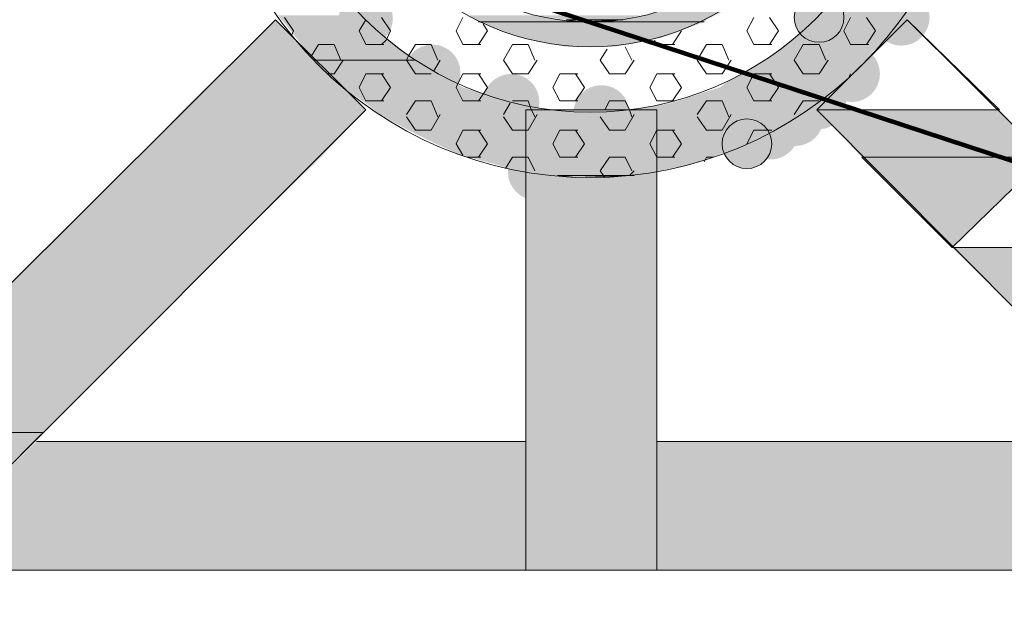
# Model space of a CAD drawing. Extents: x 3940905 to 4145695, y 925352 to 1109797.
# Tile 1019 of 1056: x 4066640 to 4066862, y 1099594 to 1099726. Entities that reach past the tile are written whole.
import ezdxf

# ---------------------------------------------------------------- set-up
doc = ezdxf.new("R2010")
doc.units = 0
doc.header["$LTSCALE"] = 750
doc.header["$MEASUREMENT"] = 0
doc.linetypes.add('DASHED', pattern=[0.75, 0.5, -0.25])
doc.layers.add('CKD Equipments', color=252, linetype='CONTINUOUS', lineweight=0)
doc.layers.add('CKD-Hood', color=1, linetype='CONTINUOUS')

msp = doc.modelspace()

# ---------------------------------------------------------------- hatches: boundary and pattern name
at = {"layer": 'CKD Equipments', "true_color": 0x808080}
h = msp.add_hatch(color=8, dxfattribs=at)
edge = h.paths.add_edge_path(flags=16)
edge.add_arc((4066718.29, 1099726.54), 6.11, 0, 360)
h = msp.add_hatch(color=8, dxfattribs=at)
edge = h.paths.add_edge_path(flags=16)
edge.add_arc((4066820.56, 1099726.79), 5.6, 0, 360)
h = msp.add_hatch(color=8, dxfattribs=at)
h.paths.add_polyline_path([(4066837.35, 1099724.25), (4066825.65, 1099732.9), (4066843.45, 1099732.9)])
h.paths.add_polyline_path([(4066818.01, 1099724.25), (4066837.35, 1099724.25), (4066825.65, 1099732.9)])
h = msp.add_hatch(color=8, dxfattribs=at)
edge = h.paths.add_edge_path(flags=16)
edge.add_arc((4066839.13, 1099726.79), 6.36, 0, 360)
h = msp.add_hatch(color=8, dxfattribs=at)
h.paths.add_polyline_path([(4066795.12, 1099726.28), (4066785.96, 1099728.32), (4066799.19, 1099728.32)])
h.paths.add_polyline_path([(4066776.29, 1099726.28), (4066795.12, 1099726.28), (4066785.96, 1099728.32)])
at = {"layer": 'CKD Equipments', "true_color": 0xff0000}
h = msp.add_hatch(color=1, dxfattribs=at)
h.paths.add_polyline_path([(4066718.29, 1099705.93), (4066677.07, 1099705.93), (4066697.93, 1099726.28)])
h.paths.add_polyline_path([(4066666.9, 1099695.25), (4066718.29, 1099705.93), (4066677.07, 1099705.93)])
h.paths.add_polyline_path([(4066708.11, 1099695.25), (4066666.9, 1099695.25), (4066718.29, 1099705.93)])
at = {"layer": 'CKD Equipments', "true_color": 0x808080}
h = msp.add_hatch(color=8, dxfattribs=at)
h.paths.add_polyline_path([(4066720.32, 1099724.25), (4066698.44, 1099727.3), (4066717.27, 1099727.3)])
h.paths.add_polyline_path([(4066700.99, 1099724.25), (4066720.32, 1099724.25), (4066698.44, 1099727.3)])
h = msp.add_hatch(color=8, dxfattribs=at)
h.paths.add_polyline_path([(4066765.61, 1099725.78), (4066741.69, 1099727.3), (4066756.96, 1099727.3)])
h.paths.add_polyline_path([(4066743.73, 1099725.78), (4066765.61, 1099725.78), (4066741.69, 1099727.3)])
h = msp.add_hatch(color=8, dxfattribs=at)
h.paths.add_polyline_path([(4066784.94, 1099722.21), (4066743.73, 1099725.78), (4066794.61, 1099725.78)])
h.paths.add_polyline_path([(4066753.39, 1099722.21), (4066784.94, 1099722.21), (4066743.73, 1099725.78)])
h = msp.add_hatch(color=8, dxfattribs=at)
h.paths.add_polyline_path([(4066776.29, 1099726.28), (4066756.96, 1099727.3), (4066780.36, 1099727.3)])
h.paths.add_polyline_path([(4066763.57, 1099726.28), (4066776.29, 1099726.28), (4066756.96, 1099727.3)])
h = msp.add_hatch(color=8, dxfattribs=at)
h.paths.add_polyline_path([(4066794.61, 1099725.78), (4066776.29, 1099726.28), (4066795.12, 1099726.28)])
h.paths.add_polyline_path([(4066769.17, 1099725.78), (4066794.61, 1099725.78), (4066776.29, 1099726.28)])
h = msp.add_hatch(color=8, dxfattribs=at)
h.paths.add_polyline_path([(4066729.48, 1099717.13), (4066700.99, 1099724.25), (4066720.32, 1099724.25)])
h.paths.add_polyline_path([(4066706.58, 1099717.13), (4066729.48, 1099717.13), (4066700.99, 1099724.25)])
h = msp.add_hatch(color=8, dxfattribs=at)
h.paths.add_polyline_path([(4066835.82, 1099722.21), (4066818.01, 1099724.25), (4066837.35, 1099724.25)])
h.paths.add_polyline_path([(4066814.96, 1099722.21), (4066835.82, 1099722.21), (4066818.01, 1099724.25)])
h = msp.add_hatch(color=8, dxfattribs=at)
h.paths.add_polyline_path([(4066774.26, 1099720.18), (4066753.39, 1099722.21), (4066784.94, 1099722.21)])
h.paths.add_polyline_path([(4066763.57, 1099720.18), (4066774.26, 1099720.18), (4066753.39, 1099722.21)])
h = msp.add_hatch(color=8, dxfattribs=at)
h.paths.add_polyline_path([(4066830.73, 1099717.13), (4066814.96, 1099722.21), (4066835.82, 1099722.21)])
h.paths.add_polyline_path([(4066808.35, 1099717.13), (4066830.73, 1099717.13), (4066814.96, 1099722.21)])
h = msp.add_hatch(color=8, dxfattribs=at)
edge = h.paths.add_edge_path(flags=16)
edge.add_arc((4066733.3, 1099714.33), 6.35, 0, 360)
h = msp.add_hatch(color=8, dxfattribs=at)
edge = h.paths.add_edge_path(flags=16)
edge.add_arc((4066827.93, 1099714.07), 6.36, 0, 360)
h = msp.add_hatch(color=8, dxfattribs=at)
h.paths.add_polyline_path([(4066740.16, 1099711.02), (4066707.09, 1099717.13), (4066729.48, 1099717.13)])
h.paths.add_polyline_path([(4066713.2, 1099711.02), (4066740.16, 1099711.02), (4066707.09, 1099717.13)])
h = msp.add_hatch(color=8, dxfattribs=at)
h.paths.add_polyline_path([(4066826.66, 1099712.55), (4066808.35, 1099717.13), (4066830.73, 1099717.13)])
h.paths.add_polyline_path([(4066800.2, 1099712.55), (4066826.66, 1099712.55), (4066808.35, 1099717.13)])
h = msp.add_hatch(color=8, dxfattribs=at)
edge = h.paths.add_edge_path(flags=16)
edge.add_arc((4066751.1, 1099707.71), 6.35, 0, 360)
h = msp.add_hatch(color=8, dxfattribs=at)
h.paths.add_polyline_path([(4066825.14, 1099711.02), (4066800.2, 1099712.55), (4066826.66, 1099712.55)])
h.paths.add_polyline_path([(4066798.17, 1099711.02), (4066825.14, 1099711.02), (4066800.2, 1099712.55)])
h = msp.add_hatch(color=8, dxfattribs=at)
edge = h.paths.add_edge_path(flags=16)
edge.add_arc((4066820.56, 1099707.71), 6.11, 0, 360)
h = msp.add_hatch(color=8, dxfattribs=at)
h.paths.add_polyline_path([(4066748.81, 1099708.48), (4066713.2, 1099711.02), (4066740.16, 1099711.02)])
h.paths.add_polyline_path([(4066716.76, 1099708.48), (4066748.81, 1099708.48), (4066713.2, 1099711.02)])
h = msp.add_hatch(color=8, dxfattribs=at)
edge = h.paths.add_edge_path(flags=16)
edge.add_arc((4066771.46, 1099705.17), 6.35, 0, 360)
h = msp.add_hatch(color=8, dxfattribs=at)
h.paths.add_polyline_path([(4066820.05, 1099707.46), (4066798.17, 1099711.02), (4066825.14, 1099711.02)])
h.paths.add_polyline_path([(4066786.98, 1099707.46), (4066820.05, 1099707.46), (4066798.17, 1099711.02)])
h = msp.add_hatch(color=8, dxfattribs=at)
edge = h.paths.add_edge_path(flags=16)
edge.add_arc((4066815.21, 1099704.15), 6.35, 0, 360)
h = msp.add_hatch(color=8, dxfattribs=at)
h.paths.add_polyline_path([(4066751.36, 1099707.46), (4066716.76, 1099708.48), (4066748.81, 1099708.48)])
h.paths.add_polyline_path([(4066718.29, 1099707.46), (4066751.36, 1099707.46), (4066716.76, 1099708.48)])
h = msp.add_hatch(color=8, dxfattribs=at)
h.paths.add_polyline_path([(4066763.06, 1099705.42), (4066718.29, 1099707.46), (4066751.36, 1099707.46)])
h.paths.add_polyline_path([(4066720.83, 1099705.42), (4066763.06, 1099705.42), (4066718.29, 1099707.46)])
at = {"layer": 'CKD Equipments', "true_color": 0xff0000}
h = msp.add_hatch(color=1, dxfattribs=at)
h.paths.add_polyline_path([(4066754.41, 1099654.03), (4066783.92, 1099705.93), (4066754.41, 1099705.93)])
h.paths.add_polyline_path([(4066783.92, 1099654.03), (4066754.41, 1099654.03), (4066783.92, 1099705.93)])
at = {"layer": 'CKD Equipments', "true_color": 0x808080}
h = msp.add_hatch(color=8, dxfattribs=at)
h.paths.add_polyline_path([(4066817.5, 1099705.42), (4066786.98, 1099707.46), (4066820.05, 1099707.46)])
h.paths.add_polyline_path([(4066775.27, 1099705.42), (4066817.5, 1099705.42), (4066786.98, 1099707.46)])
h = msp.add_hatch(color=8, dxfattribs=at)
edge = h.paths.add_edge_path(flags=16)
edge.add_arc((4066809.62, 1099701.1), 6.35, 0, 360)
at = {"layer": 'CKD Equipments', "true_color": 0xff0000}
h = msp.add_hatch(color=1, dxfattribs=at)
h.paths.add_polyline_path([(4066830.22, 1099695.25), (4066861.26, 1099705.93), (4066820.05, 1099705.93)])
h.paths.add_polyline_path([(4066871.44, 1099695.25), (4066830.22, 1099695.25), (4066861.26, 1099705.93)])
at = {"layer": 'CKD Equipments', "true_color": 0x808080}
h = msp.add_hatch(color=8, dxfattribs=at)
h.paths.add_polyline_path([(4066815.98, 1099704.4), (4066720.83, 1099705.42), (4066817.5, 1099705.42)])
h.paths.add_polyline_path([(4066722.36, 1099704.4), (4066815.98, 1099704.4), (4066720.83, 1099705.42)])
h = msp.add_hatch(color=8, dxfattribs=at)
h.paths.add_polyline_path([(4066809.87, 1099701.35), (4066722.36, 1099704.4), (4066815.98, 1099704.4)])
h.paths.add_polyline_path([(4066727.95, 1099701.35), (4066809.87, 1099701.35), (4066722.36, 1099704.4)])
h = msp.add_hatch(color=8, dxfattribs=at)
edge = h.paths.add_edge_path(flags=16)
edge.add_arc((4066804.28, 1099698.3), 5.6, 0, 360)
h = msp.add_hatch(color=8, dxfattribs=at)
h.paths.add_polyline_path([(4066804.28, 1099698.3), (4066727.95, 1099701.35), (4066809.87, 1099701.35)])
h.paths.add_polyline_path([(4066734.06, 1099698.3), (4066804.28, 1099698.3), (4066727.95, 1099701.35)])
h = msp.add_hatch(color=8, dxfattribs=at)
h.paths.add_polyline_path([(4066797.66, 1099695.76), (4066734.06, 1099698.3), (4066804.28, 1099698.3)])
h.paths.add_polyline_path([(4066739.66, 1099695.76), (4066797.66, 1099695.76), (4066734.06, 1099698.3)])
h = msp.add_hatch(color=8, dxfattribs=at)
edge = h.paths.add_edge_path(flags=16)
edge.add_arc((4066756.7, 1099691.94), 6.35, 0, 360)
h = msp.add_hatch(color=8, dxfattribs=at)
h.paths.add_polyline_path([(4066687.25, 1099674.89), (4066646.03, 1099674.89), (4066666.9, 1099695.25)])
h.paths.add_polyline_path([(4066604.31, 1099633.17), (4066687.25, 1099674.89), (4066646.03, 1099674.89)])
h.paths.add_polyline_path([(4066645.53, 1099633.17), (4066604.31, 1099633.17), (4066687.25, 1099674.89)])
at = {"layer": 'CKD Equipments', "true_color": 0xff0000}
h = msp.add_hatch(color=1, dxfattribs=at)
h.paths.add_polyline_path([(4066687.25, 1099674.89), (4066708.11, 1099695.25), (4066666.9, 1099695.25)])
h.paths.add_polyline_path([(4066708.11, 1099695.25), (4066687.25, 1099674.89)], flags=16)
at = {"layer": 'CKD Equipments', "true_color": 0x808080}
h = msp.add_hatch(color=8, dxfattribs=at)
h.paths.add_polyline_path([(4066792.06, 1099693.72), (4066739.66, 1099695.76), (4066797.66, 1099695.76)])
h.paths.add_polyline_path([(4066747.29, 1099693.72), (4066792.06, 1099693.72), (4066739.66, 1099695.76)])
h = msp.add_hatch(color=8, dxfattribs=at)
h.paths.add_polyline_path([(4066784.43, 1099692.19), (4066747.29, 1099693.72), (4066792.06, 1099693.72)])
h.paths.add_polyline_path([(4066752.38, 1099692.19), (4066784.43, 1099692.19), (4066747.29, 1099693.72)])
h = msp.add_hatch(color=8, dxfattribs=at)
h.paths.add_polyline_path([(4066778.83, 1099691.18), (4066752.38, 1099692.19), (4066784.43, 1099692.19)])
h.paths.add_polyline_path([(4066761.53, 1099691.18), (4066778.83, 1099691.18), (4066752.38, 1099692.19)])
h = msp.add_hatch(color=8, dxfattribs=at)
h.paths.add_polyline_path([(4066892.81, 1099633.17), (4066892.3, 1099674.89), (4066850.58, 1099674.89)])
h.paths.add_polyline_path([(4066934.02, 1099633.17), (4066892.81, 1099633.17), (4066892.3, 1099674.89)])
h = msp.add_hatch(color=8, dxfattribs=at)
h.paths.add_polyline_path([(4066754.41, 1099602.13), (4066783.92, 1099654.03), (4066754.41, 1099654.03)])
h.paths.add_polyline_path([(4066783.92, 1099602.13), (4066754.41, 1099602.13), (4066783.92, 1099654.03)])
at = {"layer": 'CKD Equipments', "true_color": 0xffffff}
h = msp.add_hatch(color=7, dxfattribs=at)
h.paths.add_polyline_path([(4066624.66, 1099612.31), (4066754.41, 1099631.14), (4066644, 1099631.14)])
h.paths.add_polyline_path([(4066754.41, 1099612.31), (4066624.66, 1099612.31), (4066754.41, 1099631.14)])
h = msp.add_hatch(color=7, dxfattribs=at)
h.paths.add_polyline_path([(4066783.92, 1099612.31), (4066894.33, 1099631.14), (4066783.92, 1099631.14)])
h.paths.add_polyline_path([(4066913.16, 1099612.31), (4066783.92, 1099612.31), (4066894.33, 1099631.14)])
h = msp.add_hatch(color=7, dxfattribs=at)
h.paths.add_polyline_path([(4066594.14, 1099602.13), (4066754.41, 1099612.31), (4066594.14, 1099612.31)])
h.paths.add_polyline_path([(4066754.41, 1099602.13), (4066594.14, 1099602.13), (4066754.41, 1099612.31)])
h = msp.add_hatch(color=7, dxfattribs=at)
h.paths.add_polyline_path([(4066783.92, 1099602.13), (4066944.2, 1099612.31), (4066783.92, 1099612.31)])
h.paths.add_polyline_path([(4066944.2, 1099602.13), (4066783.92, 1099602.13), (4066944.2, 1099612.31)])

# ---------------------------------------------------------------- linework, layer by layer
at = {"layer": 'CKD Equipments', "color": 8, "true_color": 0x808080}
for p, q in [((4066697.93, 1099726.28), (4066604.31, 1099633.17)), ((4066718.29, 1099705.93), (4066697.93, 1099726.28)), ((4066699.97, 1099726.79), (4066702, 1099723.74)), ((4066718.29, 1099726.28), (4066716.76, 1099723.74)), ((4066721.85, 1099726.79), (4066723.88, 1099723.74)), ((4066740.16, 1099726.79), (4066738.64, 1099723.74)), ((4066743.73, 1099725.78), (4066766.62, 1099725.78)), ((4066766.62, 1099725.78), (4066743.73, 1099725.78)), ((4066743.73, 1099725.78), (4066743.73, 1099725.78)), ((4066766.62, 1099725.78), (4066743.73, 1099725.78)), ((4066743.73, 1099725.78), (4066765.61, 1099725.78)), ((4066766.62, 1099725.78), (4066763.57, 1099726.28)), ((4066763.57, 1099726.28), (4066776.29, 1099726.28)), ((4066765.61, 1099725.78), (4066766.62, 1099725.78)), ((4066776.29, 1099726.28), (4066766.62, 1099725.78)), ((4066766.62, 1099725.78), (4066766.62, 1099725.78)), ((4066794.61, 1099725.78), (4066766.62, 1099725.78)), ((4066766.62, 1099725.78), (4066769.17, 1099725.78)), ((4066769.17, 1099725.78), (4066769.17, 1099725.78)), ((4066769.17, 1099725.78), (4066794.61, 1099725.78)), ((4066794.61, 1099725.78), (4066769.17, 1099725.78)), ((4066769.17, 1099725.78), (4066794.61, 1099725.78)), ((4066769.17, 1099725.78), (4066769.17, 1099725.78)), ((4066805.8, 1099726.79), (4066804.28, 1099723.74)), ((4066809.36, 1099726.79), (4066811.4, 1099723.74)), ((4066820.05, 1099705.93), (4066840.4, 1099726.28)), ((4066827.68, 1099726.79), (4066826.15, 1099723.74)), ((4066831.24, 1099726.79), (4066833.28, 1099723.74)), ((4066840.4, 1099726.28), (4066934.02, 1099633.17)), ((4066702, 1099723.74), (4066701.5, 1099722.72)), ((4066716.76, 1099723.74), (4066718.29, 1099720.69)), ((4066723.88, 1099723.74), (4066722.87, 1099721.7)), ((4066738.64, 1099723.74), (4066740.16, 1099720.69)), ((4066745.76, 1099723.74), (4066743.73, 1099720.69)), ((4066744.74, 1099725.27), (4066745.76, 1099723.74)), ((4066789.52, 1099723.74), (4066787.48, 1099720.69)), ((4066804.28, 1099723.74), (4066805.8, 1099720.69)), ((4066811.4, 1099723.74), (4066809.36, 1099720.69)), ((4066826.15, 1099723.74), (4066827.68, 1099720.69)), ((4066833.28, 1099723.74), (4066831.24, 1099720.69)), ((4066722.87, 1099721.7), (4066721.85, 1099720.69)), ((4066783.41, 1099721.7), (4066783.92, 1099720.69)), ((4066707.6, 1099720.69), (4066706.07, 1099718.14)), ((4066711.16, 1099720.69), (4066707.6, 1099720.69)), ((4066711.16, 1099720.69), (4066712.69, 1099717.13)), ((4066722.36, 1099720.69), (4066718.29, 1099720.69)), ((4066729.48, 1099720.69), (4066727.95, 1099718.14)), ((4066733.04, 1099720.69), (4066729.48, 1099720.69)), ((4066733.04, 1099720.69), (4066734.57, 1099717.13)), ((4066744.24, 1099720.69), (4066740.16, 1099720.69)), ((4066751.36, 1099720.69), (4066749.32, 1099717.13)), ((4066754.92, 1099720.69), (4066751.36, 1099720.69)), ((4066754.92, 1099720.69), (4066756.45, 1099717.13)), ((4066772.73, 1099719.67), (4066771.2, 1099717.13)), ((4066776.8, 1099720.18), (4066778.33, 1099717.13)), ((4066787.99, 1099720.69), (4066783.92, 1099720.69)), ((4066795.12, 1099720.69), (4066793.08, 1099717.13)), ((4066798.68, 1099720.69), (4066795.12, 1099720.69)), ((4066798.68, 1099720.69), (4066800.2, 1099717.13)), ((4066809.87, 1099720.69), (4066805.8, 1099720.69)), ((4066817, 1099720.69), (4066814.96, 1099717.13)), ((4066820.56, 1099720.69), (4066817, 1099720.69)), ((4066820.56, 1099720.69), (4066822.08, 1099717.13)), ((4066831.75, 1099720.69), (4066827.68, 1099720.69)), ((4066706.58, 1099717.13), (4066706.58, 1099717.13)), ((4066706.58, 1099717.13), (4066729.48, 1099717.13)), ((4066729.48, 1099717.13), (4066706.58, 1099717.13)), ((4066706.58, 1099717.13), (4066729.48, 1099717.13)), ((4066707.09, 1099717.13), (4066706.58, 1099717.13)), ((4066706.58, 1099717.13), (4066706.58, 1099717.13)), ((4066729.48, 1099717.13), (4066707.09, 1099717.13)), ((4066713.2, 1099717.13), (4066711.16, 1099714.07)), ((4066727.95, 1099718.14), (4066727.44, 1099717.13)), ((4066727.44, 1099717.13), (4066729.48, 1099714.07)), ((4066735.08, 1099717.13), (4066733.55, 1099714.58)), ((4066749.32, 1099717.13), (4066751.36, 1099714.07)), ((4066756.96, 1099717.13), (4066754.92, 1099714.07)), ((4066771.2, 1099717.13), (4066773.24, 1099714.07)), ((4066778.83, 1099717.13), (4066776.8, 1099714.07)), ((4066793.08, 1099717.13), (4066795.12, 1099714.07)), ((4066800.71, 1099717.13), (4066798.68, 1099714.07)), ((4066814.96, 1099717.13), (4066817, 1099714.07)), ((4066822.59, 1099717.13), (4066820.56, 1099714.07)), ((4066711.16, 1099714.07), (4066709.64, 1099714.07)), ((4066718.29, 1099714.07), (4066716.76, 1099711.02)), ((4066722.36, 1099714.07), (4066718.29, 1099714.07)), ((4066721.85, 1099714.07), (4066723.88, 1099711.02)), ((4066733.04, 1099714.07), (4066729.48, 1099714.07)), ((4066740.16, 1099714.07), (4066739.15, 1099712.04)), ((4066744.24, 1099714.07), (4066740.16, 1099714.07)), ((4066743.73, 1099714.07), (4066745.76, 1099711.02)), ((4066754.92, 1099714.07), (4066751.36, 1099714.07)), ((4066762.04, 1099714.07), (4066760.52, 1099711.02)), ((4066766.11, 1099714.07), (4066762.04, 1099714.07)), ((4066765.61, 1099714.07), (4066767.64, 1099711.02)), ((4066776.8, 1099714.07), (4066773.24, 1099714.07)), ((4066783.92, 1099714.07), (4066782.4, 1099711.02)), ((4066787.99, 1099714.07), (4066783.92, 1099714.07)), ((4066787.48, 1099714.07), (4066789.52, 1099711.02)), ((4066798.68, 1099714.07), (4066795.12, 1099714.07)), ((4066805.8, 1099714.07), (4066804.28, 1099711.02)), ((4066809.87, 1099714.07), (4066805.8, 1099714.07)), ((4066809.36, 1099714.07), (4066811.4, 1099711.02)), ((4066820.56, 1099714.07), (4066817, 1099714.07)), ((4066827.68, 1099714.07), (4066827.17, 1099713.05)), ((4066716.76, 1099711.02), (4066718.29, 1099707.97)), ((4066723.88, 1099711.02), (4066721.85, 1099707.97)), ((4066739.15, 1099712.04), (4066738.64, 1099711.02)), ((4066738.64, 1099711.02), (4066740.16, 1099707.97)), ((4066745.76, 1099711.02), (4066744.74, 1099709.49)), ((4066760.52, 1099711.02), (4066762.04, 1099707.97)), ((4066767.64, 1099711.02), (4066765.61, 1099707.97)), ((4066782.4, 1099711.02), (4066783.92, 1099707.97)), ((4066789.52, 1099711.02), (4066787.48, 1099707.97)), ((4066804.28, 1099711.02), (4066805.8, 1099707.97)), ((4066811.4, 1099711.02), (4066809.36, 1099707.97)), ((4066722.36, 1099707.97), (4066718.29, 1099707.97)), ((4066729.48, 1099707.97), (4066727.44, 1099704.91)), ((4066733.04, 1099707.97), (4066729.48, 1099707.97)), ((4066733.04, 1099707.97), (4066734.57, 1099704.4)), ((4066744.24, 1099707.97), (4066740.16, 1099707.97)), ((4066744.74, 1099709.49), (4066743.73, 1099707.97)), ((4066754.92, 1099707.97), (4066751.36, 1099707.97)), ((4066754.92, 1099707.97), (4066755.43, 1099706.44)), ((4066766.11, 1099707.97), (4066762.04, 1099707.97)), ((4066773.24, 1099707.97), (4066772.22, 1099705.93)), ((4066776.8, 1099707.97), (4066773.24, 1099707.97)), ((4066776.8, 1099707.97), (4066777.82, 1099705.93)), ((4066787.99, 1099707.97), (4066783.92, 1099707.97)), ((4066795.12, 1099707.97), (4066793.08, 1099704.91)), ((4066798.68, 1099707.97), (4066795.12, 1099707.97)), ((4066798.68, 1099707.97), (4066800.2, 1099704.4)), ((4066809.87, 1099707.97), (4066805.8, 1099707.97)), ((4066817, 1099707.97), (4066814.96, 1099704.91)), ((4066820.56, 1099707.97), (4066817, 1099707.97)), ((4066718.29, 1099705.93), (4066624.66, 1099612.31)), ((4066750.85, 1099707.46), (4066749.32, 1099704.91)), ((4066754.41, 1099602.13), (4066754.41, 1099705.93)), ((4066754.41, 1099705.93), (4066783.92, 1099705.93)), ((4066755.43, 1099706.44), (4066756.45, 1099704.4)), ((4066777.82, 1099705.93), (4066778.33, 1099704.4)), ((4066783.92, 1099705.93), (4066783.92, 1099602.13)), ((4066820.05, 1099705.93), (4066913.16, 1099612.31)), ((4066727.44, 1099704.4), (4066729.48, 1099701.35)), ((4066735.08, 1099704.91), (4066733.04, 1099701.35)), ((4066749.32, 1099704.4), (4066751.36, 1099701.35)), ((4066756.96, 1099704.91), (4066754.92, 1099701.35)), ((4066771.2, 1099704.4), (4066773.24, 1099701.35)), ((4066778.83, 1099704.91), (4066776.8, 1099701.35)), ((4066793.08, 1099704.4), (4066795.12, 1099701.35)), ((4066800.71, 1099704.91), (4066798.68, 1099701.35)), ((4066733.04, 1099701.35), (4066729.48, 1099701.35)), ((4066740.16, 1099701.35), (4066738.64, 1099698.3)), ((4066744.24, 1099701.35), (4066740.16, 1099701.35)), ((4066743.73, 1099701.35), (4066745.76, 1099698.3)), ((4066754.92, 1099701.35), (4066751.36, 1099701.35)), ((4066762.04, 1099701.35), (4066760.52, 1099698.3)), ((4066766.11, 1099701.35), (4066762.04, 1099701.35)), ((4066765.61, 1099701.35), (4066767.64, 1099698.3)), ((4066776.8, 1099701.35), (4066773.24, 1099701.35)), ((4066783.92, 1099701.35), (4066782.4, 1099698.3)), ((4066787.99, 1099701.35), (4066783.92, 1099701.35)), ((4066787.48, 1099701.35), (4066789.52, 1099698.3)), ((4066798.68, 1099701.35), (4066795.12, 1099701.35)), ((4066805.8, 1099701.35), (4066804.28, 1099698.3)), ((4066809.87, 1099701.35), (4066805.8, 1099701.35)), ((4066738.64, 1099698.3), (4066740.16, 1099695.76)), ((4066745.76, 1099698.3), (4066743.73, 1099695.25)), ((4066760.52, 1099698.3), (4066762.04, 1099695.25)), ((4066767.64, 1099698.3), (4066765.61, 1099695.25)), ((4066782.4, 1099698.3), (4066783.92, 1099695.25)), ((4066789.52, 1099698.3), (4066787.48, 1099695.25)), ((4066744.24, 1099695.25), (4066741.18, 1099695.25)), ((4066751.36, 1099695.25), (4066749.83, 1099692.7)), ((4066754.92, 1099695.25), (4066751.36, 1099695.25)), ((4066754.92, 1099695.25), (4066756.45, 1099692.19)), ((4066766.11, 1099695.25), (4066762.04, 1099695.25)), ((4066773.24, 1099695.25), (4066771.2, 1099692.19)), ((4066776.8, 1099695.25), (4066773.24, 1099695.25)), ((4066776.8, 1099695.25), (4066778.33, 1099692.19)), ((4066787.99, 1099695.25), (4066783.92, 1099695.25)), ((4066795.12, 1099695.25), (4066794.61, 1099694.23)), ((4066796.64, 1099695.25), (4066795.12, 1099695.25)), ((4066871.44, 1099695.25), (4066850.58, 1099674.89)), ((4066850.58, 1099674.89), (4066871.44, 1099695.25)), ((4066871.44, 1099695.25), (4066850.58, 1099674.89)), ((4066771.2, 1099692.19), (4066772.22, 1099690.67)), ((4066778.83, 1099692.19), (4066777.82, 1099691.18)), ((4066765.61, 1099690.67), (4066761.53, 1099691.18)), ((4066761.53, 1099691.18), (4066778.83, 1099691.18)), ((4066778.83, 1099691.18), (4066765.61, 1099690.67)), ((4066850.58, 1099674.89), (4066892.3, 1099674.89)), ((4066645.53, 1099633.17), (4066604.31, 1099633.17)), ((4066624.66, 1099612.31), (4066645.53, 1099633.17)), ((4066754.41, 1099631.14), (4066644, 1099631.14)), ((4066644, 1099631.14), (4066754.41, 1099631.14)), ((4066894.33, 1099631.14), (4066783.92, 1099631.14)), ((4066783.92, 1099631.14), (4066894.33, 1099631.14)), ((4066944.2, 1099602.13), (4066594.14, 1099602.13)), ((4066783.92, 1099602.13), (4066754.41, 1099602.13))]:
    msp.add_line(p, q, dxfattribs=at)
at = {"layer": 'CKD Equipments', "color": 1, "true_color": 0xff0000}
for p, q in [((4066840.4, 1099726.28), (4066820.05, 1099705.93)), ((4066820.05, 1099705.93), (4066840.4, 1099726.28)), ((4066840.4, 1099726.28), (4066820.05, 1099705.93)), ((4066840.4, 1099726.28), (4066840.4, 1099726.28)), ((4066861.26, 1099705.93), (4066840.4, 1099726.28)), ((4066840.4, 1099726.28), (4066840.4, 1099726.28)), ((4066820.05, 1099705.93), (4066861.26, 1099705.93)), ((4066871.44, 1099695.25), (4066830.22, 1099695.25)), ((4066830.22, 1099695.25), (4066850.58, 1099674.89)), ((4066850.58, 1099674.89), (4066871.44, 1099695.25))]:
    msp.add_line(p, q, dxfattribs=at)
at = {"layer": 'CKD Equipments', "color": 8, "true_color": 0x808080}
for centre, radius in [((4066768.91, 1099777.42), 86.75), ((4066768.91, 1099777.42), 72), ((4066768.91, 1099777.42), 57.24), ((4066768.91, 1099777.42), 51.64), ((4066820.56, 1099726.79), 5.6), ((4066804.28, 1099698.3), 5.6)]:
    msp.add_circle(centre, radius, dxfattribs=at)
for points in [[(4066766.62, 1099725.78), (4066763.57, 1099726.28), (4066776.29, 1099726.28)], [(4066765.61, 1099690.67), (4066761.53, 1099691.18), (4066778.83, 1099691.18)], [(4066624.66, 1099612.31), (4066645.53, 1099633.17), (4066604.31, 1099633.17)]]:
    msp.add_solid(points, dxfattribs=at)
at = {"layer": 'CKD Equipments', "color": 1, "true_color": 0xff0000}
msp.add_solid([(4066850.58, 1099674.89), (4066871.44, 1099695.25), (4066830.22, 1099695.25)], dxfattribs=at)
at = {"layer": 'CKD-Hood', "linetype": 'DASHED', "const_width": 1}
msp.add_lwpolyline([(4064999.44, 1100306.29), (4068199.44, 1100306.29), (4068199.44, 1099256.29), (4064999.44, 1099256.29), (4064999.44, 1100306.29), (4068199.44, 1099256.29), (4064999.44, 1099256.29), (4068199.44, 1100306.29)], dxfattribs=at)

doc.saveas('drawing.dxf')
